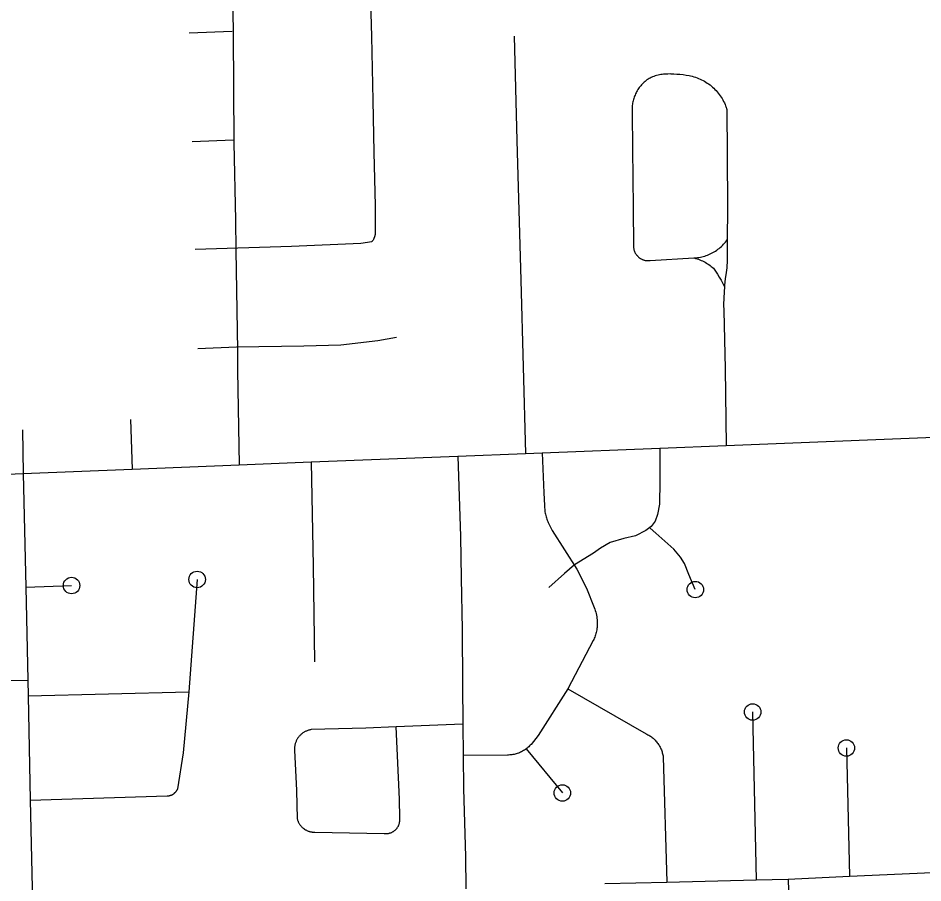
# Model space of a CAD drawing. Extents: x 309348 to 309445, y 336383 to 336484.
# Drawn here: x 309357.199 to 309358.452, y 336387.351 to 336388.548 of the extents above; entities that cross this region are included whole.
import ezdxf

# ---------------------------------------------------------------- set-up
doc = ezdxf.new("R2010")
doc.units = 0
doc.layers.add('R_Annotation', color=7, linetype='Continuous')

msp = doc.modelspace()

# ---------------------------------------------------------------- linework, layer by layer
at = {"layer": 'R_Annotation'}
for points in [[(309357.495, 336388.6175), (309357.4963, 336388.5272)], [(309357.6853, 336388.6204), (309357.688, 336388.5226), (309357.6899, 336388.434), (309357.6913, 336388.3623), (309357.693, 336388.2882), (309357.693, 336388.2528), (309357.693, 336388.2522), (309357.6931, 336388.2515), (309357.6931, 336388.2508), (309357.6931, 336388.2502), (309357.693, 336388.2495), (309357.693, 336388.2489), (309357.6929, 336388.2482), (309357.6928, 336388.2476), (309357.6927, 336388.2469), (309357.6925, 336388.2463), (309357.6923, 336388.2456), (309357.6921, 336388.245), (309357.6919, 336388.2444), (309357.6917, 336388.2438), (309357.6914, 336388.2432), (309357.6912, 336388.2426), (309357.6909, 336388.242), (309357.6906, 336388.2414), (309357.6902, 336388.2408), (309357.6899, 336388.2403), (309357.6895, 336388.2397), (309357.6891, 336388.2392), (309357.6887, 336388.2387), (309357.6883, 336388.2382)], [(309357.4951, 336388.5293), (309357.4356, 336388.5272)], [(309357.4963, 336388.5272), (309357.4974, 336388.3755)], [(309357.8856, 336388.5231), (309357.8895, 336388.3785)], [(309358.1027, 336388.4707), (309358.0985, 336388.4706), (309358.0965, 336388.4706), (309358.0946, 336388.4705), (309358.0926, 336388.4703), (309358.0907, 336388.4701), (309358.0887, 336388.4698), (309358.0868, 336388.4695), (309358.0849, 336388.469), (309358.083, 336388.4686), (309358.0811, 336388.468), (309358.0792, 336388.4674), (309358.0774, 336388.4667), (309358.0756, 336388.4659), (309358.0738, 336388.4651), (309358.0724, 336388.4643), (309358.071, 336388.4633), (309358.0696, 336388.4624), (309358.0682, 336388.4614), (309358.0669, 336388.4603), (309358.0657, 336388.4592), (309358.0644, 336388.4581), (309358.0632, 336388.4569), (309358.0621, 336388.4557), (309358.061, 336388.4544), (309358.0599, 336388.4531), (309358.0589, 336388.4518), (309358.0579, 336388.4504), (309358.057, 336388.449), (309358.0561, 336388.4476), (309358.0552, 336388.4461), (309358.0544, 336388.4446), (309358.0537, 336388.4431), (309358.053, 336388.4416), (309358.0524, 336388.4401), (309358.0518, 336388.4385), (309358.0512, 336388.4369), (309358.0508, 336388.4353), (309358.0503, 336388.4336), (309358.0499, 336388.432), (309358.0496, 336388.4304), (309358.0494, 336388.4287), (309358.0492, 336388.427), (309358.049, 336388.4253), (309358.0489, 336388.4237), (309358.0489, 336388.422), (309358.0489, 336388.4203), (309358.049, 336388.4186), (309358.0491, 336388.4169), (309358.0495, 336388.3672), (309358.0504, 336388.2859), (309358.051, 336388.232)], [(309358.1027, 336388.4707), (309358.1069, 336388.4707), (309358.1111, 336388.4706), (309358.1153, 336388.4703), (309358.1195, 336388.4698), (309358.1237, 336388.4692), (309358.1278, 336388.4685), (309358.13, 336388.468), (309358.1323, 336388.4675), (309358.1345, 336388.4669), (309358.1367, 336388.4662), (309358.1389, 336388.4655), (309358.141, 336388.4646), (309358.1431, 336388.4637), (309358.1452, 336388.4628), (309358.1472, 336388.4617), (309358.1492, 336388.4606), (309358.1512, 336388.4594), (309358.1531, 336388.4582), (309358.155, 336388.4569), (309358.1569, 336388.4555), (309358.1587, 336388.4541), (309358.1604, 336388.4526), (309358.1621, 336388.451), (309358.1637, 336388.4494), (309358.1653, 336388.4478), (309358.1668, 336388.446), (309358.1683, 336388.4443), (309358.1697, 336388.4424), (309358.171, 336388.4406), (309358.1723, 336388.4387), (309358.1735, 336388.4367), (309358.1747, 336388.4347), (309358.1757, 336388.4327), (309358.1768, 336388.4306), (309358.1777, 336388.4285), (309358.1785, 336388.4264), (309358.1788, 336388.4259), (309358.179, 336388.4253), (309358.1792, 336388.4247), (309358.1794, 336388.4242), (309358.1796, 336388.4236), (309358.1797, 336388.423), (309358.1799, 336388.4224), (309358.18, 336388.4218), (309358.18, 336388.4212), (309358.1801, 336388.4206), (309358.1806, 336388.3602), (309358.1813, 336388.2847), (309358.1808, 336388.2413)], [(309357.4968, 336388.3789), (309357.4397, 336388.3769)], [(309357.8895, 336388.3785), (309357.8948, 336388.1854)], [(309357.4974, 336388.3755), (309357.4995, 336388.2683), (309357.5001, 336388.2268)], [(309357.6883, 336388.2382), (309357.6731, 336388.236), (309357.577, 336388.2318), (309357.4438, 336388.2279)], [(309358.1347, 336388.216), (309358.1373, 336388.2162), (309358.1394, 336388.2165), (309358.1414, 336388.2168), (309358.1435, 336388.2171), (309358.1455, 336388.2176), (309358.1475, 336388.2181), (309358.1495, 336388.2187), (309358.1515, 336388.2193), (309358.1534, 336388.22), (309358.1553, 336388.2208), (309358.1572, 336388.2216), (309358.1591, 336388.2225), (309358.1609, 336388.2235), (309358.1627, 336388.2245), (309358.1644, 336388.2256), (309358.1662, 336388.2268), (309358.1678, 336388.228), (309358.1695, 336388.2293), (309358.1711, 336388.2306), (309358.1726, 336388.232), (309358.1741, 336388.2334), (309358.1755, 336388.2349), (309358.1769, 336388.2364), (309358.1783, 336388.238), (309358.1796, 336388.2396), (309358.1808, 336388.2413)], [(309358.1808, 336388.2413), (309358.1805, 336388.2125), (309358.1805, 336388.2091), (309358.1804, 336388.2058), (309358.1801, 336388.2024), (309358.1798, 336388.199), (309358.1793, 336388.1957), (309358.1781, 336388.1869), (309358.1771, 336388.1781), (309358.1769, 336388.176)], [(309357.5001, 336388.2268), (309357.5022, 336388.088)], [(309358.051, 336388.232), (309358.051, 336388.2313), (309358.0511, 336388.2306), (309358.0511, 336388.2299), (309358.0512, 336388.2292), (309358.0513, 336388.2285), (309358.0515, 336388.2279), (309358.0516, 336388.2272), (309358.0518, 336388.2265), (309358.052, 336388.2259), (309358.0523, 336388.2252), (309358.0525, 336388.2246), (309358.0528, 336388.2239), (309358.0531, 336388.2233), (309358.0534, 336388.2227), (309358.0538, 336388.2221), (309358.0541, 336388.2215), (309358.0545, 336388.2209), (309358.0549, 336388.2204), (309358.0553, 336388.2198), (309358.0558, 336388.2193), (309358.0562, 336388.2188), (309358.0567, 336388.2183), (309358.0572, 336388.2178), (309358.0577, 336388.2173), (309358.0582, 336388.2168), (309358.0588, 336388.2164), (309358.0593, 336388.216), (309358.0599, 336388.2156), (309358.0605, 336388.2152), (309358.0611, 336388.2149), (309358.0617, 336388.2146), (309358.0623, 336388.2142), (309358.0629, 336388.214), (309358.0636, 336388.2137), (309358.0642, 336388.2134), (309358.0649, 336388.2132), (309358.0655, 336388.213), (309358.0662, 336388.2129), (309358.0669, 336388.2127), (309358.0676, 336388.2126), (309358.0682, 336388.2125), (309358.0689, 336388.2124), (309358.0696, 336388.2123), (309358.0703, 336388.2123), (309358.071, 336388.2123), (309358.0717, 336388.2123), (309358.0724, 336388.2124), (309358.0731, 336388.2124), (309358.0738, 336388.2125), (309358.1347, 336388.216)], [(309358.1347, 336388.216), (309358.137, 336388.2154), (309358.139, 336388.2149), (309358.1409, 336388.2142), (309358.1428, 336388.2135), (309358.1446, 336388.2127), (309358.1465, 336388.2119), (309358.1483, 336388.211), (309358.1501, 336388.21), (309358.1518, 336388.209), (309358.1536, 336388.208), (309358.1552, 336388.2068), (309358.1569, 336388.2056), (309358.1585, 336388.2044), (309358.16, 336388.2031), (309358.1615, 336388.2017), (309358.1644, 336388.1977), (309358.1672, 336388.1936), (309358.1698, 336388.1894), (309358.1723, 336388.1851), (309358.1746, 336388.1807), (309358.1769, 336388.176)], [(309357.8948, 336388.1854), (309357.9013, 336387.9451)], [(309358.1769, 336388.176), (309358.1764, 336388.1693), (309358.176, 336388.1604), (309358.1758, 336388.1516), (309358.1759, 336388.1427), (309358.178, 336388.0631), (309358.1794, 336387.9563)], [(309357.4475, 336388.0908), (309357.5011, 336388.093), (309357.5941, 336388.0943), (309357.6455, 336388.0955), (309357.697, 336388.1018), (309357.7228, 336388.1062)], [(309357.5022, 336388.088), (309357.5026, 336388.0602), (309357.5049, 336387.9294)], [(309357.354, 336387.9925), (309357.3563, 336387.9234)], [(309357.2047, 336387.9781), (309357.2055, 336387.9174)], [(309358.1794, 336387.9563), (309358.5365, 336387.9705), (309358.9232, 336387.9855)], [(309357.9246, 336387.946), (309358.0873, 336387.9526)], [(309358.0873, 336387.9526), (309358.0874, 336387.9072), (309358.087, 336387.8751), (309358.0841, 336387.861), (309358.0807, 336387.8514), (309358.0752, 336387.8444), (309358.0678, 336387.8385), (309358.0538, 336387.8315), (309358.0375, 336387.8278), (309358.0187, 336387.8223), (309358.0054, 336387.8141), (309357.9954, 336387.8071), (309357.9692, 336387.7912)], [(309358.0873, 336387.9526), (309358.1794, 336387.9563)], [(309357.6046, 336387.9336), (309357.8075, 336387.9414)], [(309357.8075, 336387.9414), (309357.9013, 336387.9451)], [(309357.8075, 336387.9414), (309357.8113, 336387.8305), (309357.8123, 336387.7725)], [(309357.9013, 336387.9451), (309357.9246, 336387.946)], [(309357.9246, 336387.946), (309357.9268, 336387.8908), (309357.9277, 336387.8734), (309357.9277, 336387.8716), (309357.9278, 336387.8699), (309357.9279, 336387.8681), (309357.928, 336387.8664), (309357.9283, 336387.8646), (309357.9286, 336387.8629), (309357.9289, 336387.8612), (309357.9293, 336387.8595), (309357.9298, 336387.8578), (309357.9303, 336387.8561), (309357.9308, 336387.8544), (309357.9315, 336387.8528), (309357.9321, 336387.8512), (309357.9329, 336387.8496), (309357.9337, 336387.848), (309357.9384, 336387.8389), (309357.9722, 336387.7853)], [(309357.3563, 336387.9234), (309357.5049, 336387.9294)], [(309357.5049, 336387.9294), (309357.6046, 336387.9336)], [(309357.6046, 336387.9336), (309357.6071, 336387.7893), (309357.6092, 336387.6569)], [(309356.8093, 336387.9013), (309357.2055, 336387.9174)], [(309357.2055, 336387.9174), (309357.3563, 336387.9234)], [(309357.2055, 336387.9174), (309357.2091, 336387.7602)], [(309358.1365, 336387.7569), (309358.1276, 336387.7776), (309358.1217, 336387.7931), (309358.1158, 336387.8019), (309358.1066, 336387.8127), (309358.0818, 336387.8348), (309358.0741, 336387.8418)], [(309357.9692, 336387.7912), (309357.9552, 336387.779), (309357.9338, 336387.7598)], [(309357.9722, 336387.7853), (309357.9856, 336387.759), (309357.9966, 336387.7321), (309357.9973, 336387.73), (309357.998, 336387.7279), (309357.9986, 336387.7258), (309357.9991, 336387.7237), (309357.9996, 336387.7215), (309357.9999, 336387.7193), (309358.0003, 336387.7171), (309358.0005, 336387.715), (309358.0007, 336387.7132), (309358.0008, 336387.7115), (309358.0008, 336387.7098), (309358.0007, 336387.708), (309358.0007, 336387.7063), (309358.0005, 336387.7046), (309358.0003, 336387.7028), (309358, 336387.7011), (309357.9997, 336387.6994), (309357.9993, 336387.6977), (309357.9989, 336387.696), (309357.9984, 336387.6944), (309357.9978, 336387.6927), (309357.9972, 336387.6911), (309357.9966, 336387.6895), (309357.9958, 336387.6879), (309357.9951, 336387.6864), (309357.9601, 336387.6197)], [(309357.2091, 336387.7602), (309357.2726, 336387.7625)], [(309357.4465, 336387.7709), (309357.435, 336387.6153)], [(309357.8123, 336387.7725), (309357.8135, 336387.7014), (309357.8142, 336387.6253), (309357.8147, 336387.5705)], [(309357.2091, 336387.7602), (309357.2122, 336387.6315)], [(309357.0857, 336387.6297), (309357.2122, 336387.6315)], [(309357.2122, 336387.6315), (309357.2125, 336387.6099)], [(309357.2125, 336387.6099), (309357.435, 336387.6153)], [(309357.435, 336387.6153), (309357.4271, 336387.531), (309357.4194, 336387.481), (309357.4192, 336387.4805), (309357.4189, 336387.48), (309357.4187, 336387.4796), (309357.4184, 336387.4791), (309357.4181, 336387.4786), (309357.4178, 336387.4782), (309357.4175, 336387.4777), (309357.4172, 336387.4773), (309357.4168, 336387.4769), (309357.4165, 336387.4765), (309357.4161, 336387.4761), (309357.4157, 336387.4757), (309357.4153, 336387.4753), (309357.4149, 336387.475), (309357.4145, 336387.4746)], [(309357.9601, 336387.6197), (309357.9188, 336387.5549), (309357.9091, 336387.5426), (309357.908, 336387.5414), (309357.907, 336387.5404), (309357.9059, 336387.5393), (309357.9047, 336387.5383), (309357.9036, 336387.5374), (309357.9024, 336387.5365)], [(309357.9601, 336387.6197), (309358.0683, 336387.5573), (309358.0696, 336387.5567), (309358.0709, 336387.556), (309358.0721, 336387.5553)], [(309357.2125, 336387.6099), (309357.2153, 336387.4654)], [(309358.2159, 336387.5875), (309358.216, 336387.5648), (309358.2206, 336387.3549)], [(309357.7224, 336387.5667), (309357.6803, 336387.565), (309357.6044, 336387.563), (309357.6035, 336387.5628), (309357.6026, 336387.5626), (309357.6016, 336387.5624), (309357.6007, 336387.5621), (309357.5998, 336387.5618), (309357.5989, 336387.5615), (309357.598, 336387.5611), (309357.5971, 336387.5608), (309357.5963, 336387.5603), (309357.5954, 336387.5599), (309357.5946, 336387.5594), (309357.5938, 336387.5589), (309357.593, 336387.5584), (309357.5922, 336387.5578), (309357.5915, 336387.5572), (309357.5907, 336387.5566), (309357.59, 336387.5559), (309357.5893, 336387.5553), (309357.5887, 336387.5546), (309357.588, 336387.5539), (309357.5874, 336387.5531), (309357.5868, 336387.5524), (309357.5862, 336387.5516), (309357.5857, 336387.5508), (309357.5852, 336387.55), (309357.5847, 336387.5492), (309357.5843, 336387.5483), (309357.5838, 336387.5475), (309357.5835, 336387.5466), (309357.5831, 336387.5457), (309357.5828, 336387.5448), (309357.5825, 336387.5439), (309357.5822, 336387.543), (309357.582, 336387.542), (309357.5818, 336387.5411), (309357.5816, 336387.5401), (309357.5815, 336387.5392), (309357.5814, 336387.5382), (309357.5813, 336387.5373), (309357.5813, 336387.5363), (309357.5813, 336387.5354), (309357.5813, 336387.5344), (309357.5843, 336387.4787), (309357.5852, 336387.4394), (309357.5854, 336387.4385), (309357.5857, 336387.4377), (309357.586, 336387.4369), (309357.5863, 336387.4361), (309357.5866, 336387.4353), (309357.587, 336387.4345), (309357.5874, 336387.4337), (309357.5878, 336387.433), (309357.5883, 336387.4323), (309357.5888, 336387.4315), (309357.5893, 336387.4308), (309357.5898, 336387.4302), (309357.5904, 336387.4295), (309357.5909, 336387.4289), (309357.5915, 336387.4282), (309357.5922, 336387.4276), (309357.5928, 336387.427), (309357.5935, 336387.4265), (309357.5941, 336387.426), (309357.5948, 336387.4254), (309357.5956, 336387.425), (309357.5963, 336387.4245), (309357.597, 336387.4241), (309357.5978, 336387.4237), (309357.5986, 336387.4233), (309357.5994, 336387.4229), (309357.6002, 336387.4226), (309357.601, 336387.4223), (309357.6018, 336387.422), (309357.6026, 336387.4218), (309357.6035, 336387.4216), (309357.6043, 336387.4214), (309357.6052, 336387.4213), (309357.606, 336387.4211), (309357.6069, 336387.421), (309357.6077, 336387.421), (309357.6086, 336387.421), (309357.6095, 336387.421), (309357.7057, 336387.4192), (309357.7063, 336387.4191), (309357.707, 336387.4191), (309357.7077, 336387.419), (309357.7083, 336387.419), (309357.709, 336387.419), (309357.7097, 336387.4191), (309357.7103, 336387.4192), (309357.711, 336387.4193), (309357.7117, 336387.4194), (309357.7123, 336387.4195), (309357.713, 336387.4197), (309357.7136, 336387.4199), (309357.7143, 336387.4201), (309357.7149, 336387.4203)], [(309357.7149, 336387.4203), (309357.7155, 336387.4205), (309357.7161, 336387.4208), (309357.7167, 336387.4211), (309357.7173, 336387.4214), (309357.7179, 336387.4218), (309357.7185, 336387.4221), (309357.719, 336387.4225), (309357.7196, 336387.4229), (309357.7201, 336387.4233), (309357.7206, 336387.4237), (309357.7211, 336387.4242), (309357.7216, 336387.4246), (309357.7221, 336387.4251), (309357.7225, 336387.4256), (309357.723, 336387.4261), (309357.7234, 336387.4267), (309357.7238, 336387.4272), (309357.7241, 336387.4278), (309357.7245, 336387.4284), (309357.7248, 336387.4289), (309357.7252, 336387.4295), (309357.7254, 336387.4301), (309357.7257, 336387.4307), (309357.726, 336387.4314), (309357.7262, 336387.432), (309357.7264, 336387.4326), (309357.7266, 336387.4333), (309357.7268, 336387.4339), (309357.7269, 336387.4346), (309357.727, 336387.4353), (309357.7271, 336387.4359), (309357.7272, 336387.4366), (309357.7272, 336387.4373), (309357.7272, 336387.4379), (309357.7272, 336387.4386), (309357.7272, 336387.4393), (309357.7272, 336387.44), (309357.7271, 336387.4406), (309357.7266, 336387.4667), (309357.7224, 336387.5667)], [(309357.8147, 336387.5705), (309357.7224, 336387.5667)], [(309357.8147, 336387.5705), (309357.8151, 336387.5273)], [(309358.0721, 336387.5553), (309358.0734, 336387.5545), (309358.0746, 336387.5538), (309358.0757, 336387.5529), (309358.0769, 336387.552), (309358.078, 336387.5511), (309358.079, 336387.5502), (309358.0801, 336387.5492), (309358.0811, 336387.5482), (309358.082, 336387.5471), (309358.083, 336387.546), (309358.0839, 336387.5449), (309358.0847, 336387.5437), (309358.0855, 336387.5426), (309358.0863, 336387.5413), (309358.087, 336387.5401), (309358.0877, 336387.5389), (309358.0883, 336387.5376), (309358.0889, 336387.5363), (309358.0895, 336387.5349), (309358.09, 336387.5336), (309358.0904, 336387.5322), (309358.0908, 336387.5309), (309358.0912, 336387.5295), (309358.0915, 336387.5281), (309358.0918, 336387.5267), (309358.092, 336387.5252), (309358.0973, 336387.3517)], [(309357.9024, 336387.5365), (309357.9011, 336387.5356), (309357.8998, 336387.5347), (309357.8985, 336387.5339), (309357.8971, 336387.5331), (309357.8958, 336387.5324), (309357.8944, 336387.5317), (309357.8929, 336387.5311), (309357.8915, 336387.5305), (309357.89, 336387.53), (309357.8885, 336387.5295), (309357.887, 336387.5291), (309357.8855, 336387.5288), (309357.884, 336387.5285), (309357.8825, 336387.5282), (309357.8809, 336387.528), (309357.8794, 336387.5279), (309357.8778, 336387.5278), (309357.8763, 336387.5277), (309357.8151, 336387.5273)], [(309357.9024, 336387.5365), (309357.9524, 336387.4753)], [(309358.3458, 336387.5376), (309358.3502, 336387.3602)], [(309357.8151, 336387.5273), (309357.8155, 336387.4811), (309357.8181, 336387.3873), (309357.8185, 336387.3424)], [(309357.2153, 336387.4654), (309357.4051, 336387.4712), (309357.4057, 336387.4713), (309357.4062, 336387.4713), (309357.4067, 336387.4714), (309357.4072, 336387.4714), (309357.4078, 336387.4715), (309357.4083, 336387.4716), (309357.4088, 336387.4718), (309357.4093, 336387.4719), (309357.4098, 336387.4721), (309357.4103, 336387.4723), (309357.4108, 336387.4725), (309357.4113, 336387.4727), (309357.4118, 336387.4729), (309357.4123, 336387.4732), (309357.4127, 336387.4734), (309357.4132, 336387.4737), (309357.4136, 336387.474), (309357.4141, 336387.4743), (309357.4145, 336387.4746)], [(309357.2153, 336387.4654), (309357.2186, 336387.3237)], [(309358.3502, 336387.3602), (309358.5061, 336387.3671)], [(309358.011, 336387.3499), (309358.0973, 336387.3517)], [(309358.0973, 336387.3517), (309358.2206, 336387.3549)], [(309358.2206, 336387.3549), (309358.265, 336387.3561)], [(309358.265, 336387.3561), (309358.3502, 336387.3602)], [(309358.265, 336387.3561), (309358.2694, 336387.2125)]]:
    msp.add_lwpolyline(points, dxfattribs=at)
for centre in [(309357.4465, 336387.7709), (309357.2726, 336387.7625), (309358.1365, 336387.7569), (309358.2159, 336387.5875), (309358.3458, 336387.5376), (309357.9524, 336387.4753)]:
    msp.add_circle(centre, 0.0114, dxfattribs=at)

doc.saveas('drawing.dxf')
